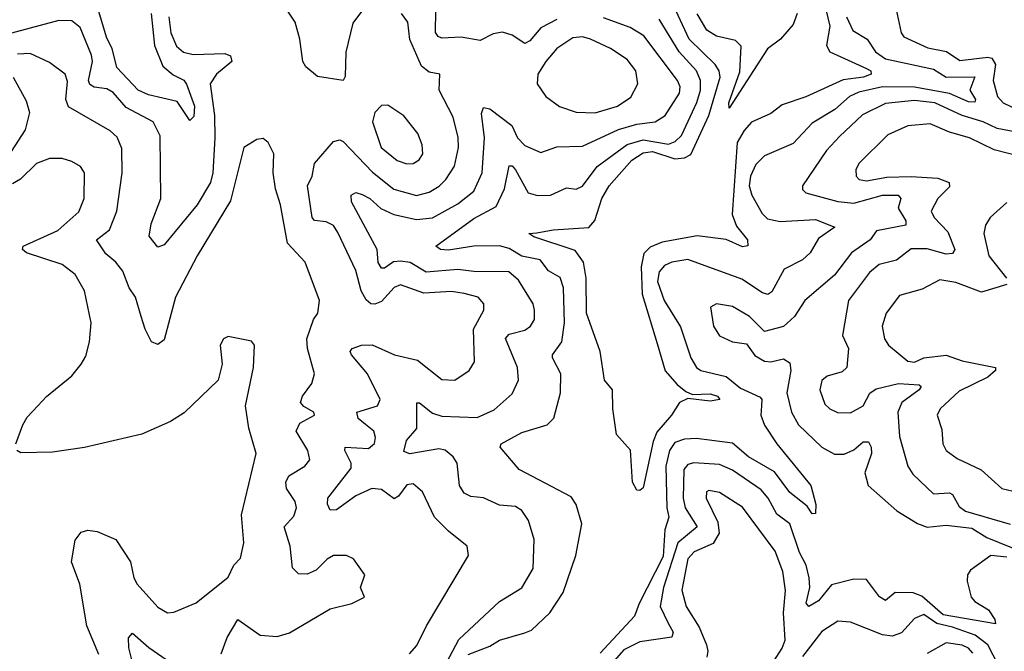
# Model space of a CAD drawing. Extents: x 1552033 to 1694788, y 811965 to 917215.
# Tile 530 of 632: x 1641212 to 1644297, y 903955 to 905936. Entities that reach past the tile are written whole.
import ezdxf

# ---------------------------------------------------------------- set-up
doc = ezdxf.new("R2010")
doc.units = 0

msp = doc.modelspace()

# ---------------------------------------------------------------- linework, layer by layer
at = {"layer": '0CON20XD'}
for points in [[(1643724.3, 906025.7), (1643750.5, 905915), (1643740, 905855), (1643749.7, 905835)], [(1642295, 905978.6), (1642255.5, 905924.5), (1642234.1, 905834.1), (1642231.9, 905758.1), (1642225, 905744.6), (1642145, 905757.4), (1642108.1, 905788.1), (1642099, 905805), (1642090, 905875), (1642075, 905928.1), (1642029.6, 905995)], [(1643749.7, 905835), (1643865, 905783), (1643878.5, 905775), (1643880, 905765), (1643855.6, 905755), (1643792.4, 905747.6), (1643675, 905693.8), (1643601, 905669), (1643565, 905642), (1643505, 905614.7), (1643481.4, 905588.6), (1643459.7, 905550.3), (1643444.3, 905325), (1643458, 905288), (1643492.7, 905245), (1643493.1, 905226.9), (1643476.8, 905223.2), (1643425, 905246.8), (1643335, 905257.8), (1643225, 905237.8), (1643187.7, 905222.3), (1643167.5, 905202.5), (1643159.1, 905160.9), (1643162, 905075), (1643209.4, 904920.6), (1643234.5, 904834.5), (1643272, 904792), (1643299.3, 904769.3), (1643320.4, 904760.4), (1643375, 904761.9), (1643397.8, 904755), (1643405.7, 904745), (1643375, 904739.2), (1643305, 904748.1), (1643278.8, 904735), (1643254, 904695), (1643208.1, 904641.9), (1643196.7, 904613.3), (1643165, 904468), (1643155, 904458.8), (1643145, 904460.4), (1643132.2, 904485), (1643125.4, 904585.4), (1643082, 904635), (1643070, 904715), (1643068.8, 904775), (1643044.2, 904805), (1643031.1, 904895), (1642987.8, 905015), (1642986.5, 905125), (1642978.5, 905175), (1642951.9, 905211.9), (1642822.5, 905255), (1642807.5, 905265), (1642832.5, 905267.5), (1642883.2, 905276.8), (1642995.5, 905284.5), (1643014.2, 905305.8), (1643036.1, 905375), (1643059.2, 905415), (1643129.8, 905495), (1643165, 905518.2), (1643195, 905522.4), (1643265, 905499.8), (1643295, 905502.3), (1643315, 905513.4), (1643370.8, 905635), (1643406.4, 905755), (1643403.7, 905775), (1643391, 905795), (1643309.2, 905875), (1643254.1, 905994.1)], [(1641624.3, 905955), (1641634.5, 905855), (1641660.5, 905790.5), (1641692.9, 905762.9), (1641726, 905746), (1641735, 905733.6), (1641760, 905665), (1641757.5, 905632.5), (1641745, 905620), (1641705, 905679.3), (1641615, 905700.6), (1641582.8, 905715), (1641516.3, 905786.3), (1641501.5, 905845), (1641485, 905877.5), (1641458.4, 905965)], [(1642895, 905936.8), (1642845, 905910.2), (1642810.5, 905869.5), (1642795, 905861.2), (1642755, 905886.8), (1642725, 905896.5), (1642695, 905891.2), (1642655, 905870.6), (1642595, 905881.1), (1642535, 905877.8), (1642522.6, 905882.6), (1642515.2, 905895.2), (1642516.2, 905965)], [(1643957.6, 905967.6), (1643974.2, 905894.2), (1643982, 905882), (1644057.3, 905847.3), (1644115.5, 905835.5), (1644157.4, 905807.4), (1644245, 905818.6), (1644257.5, 905815), (1644269.6, 905795), (1644262, 905745), (1644275.3, 905695), (1644293.8, 905675), (1644341.6, 905651.6)], [(1641651.9, 905571.9), (1641630.4, 905615), (1641545, 905660), (1641505, 905707.1), (1641485, 905718.5), (1641445, 905724.4), (1641432.2, 905732.2), (1641427.8, 905745), (1641439.8, 905805), (1641436.6, 905825), (1641400.9, 905910.9), (1641375, 905932.5), (1641335, 905933.5), (1641155, 905885.2)], [(1641678.8, 905945), (1641685, 905894.5), (1641702.9, 905852.9), (1641725, 905833.9), (1641755, 905826.5), (1641855, 905830), (1641872.2, 905822.2), (1641876.9, 905805), (1641828.6, 905765), (1641809, 905735), (1641822.1, 905635), (1641823.5, 905565), (1641817.2, 905455), (1641809.8, 905425), (1641767.8, 905355), (1641665, 905229.2), (1641645, 905222.2), (1641617.1, 905257.1), (1641623.4, 905295), (1641654.2, 905375), (1641651.9, 905571.9)], [(1642433.3, 903946.7), (1642456.7, 903973.3), (1642486.5, 904035), (1642618, 904255), (1642614.2, 904285), (1642555, 904331.5), (1642511.5, 904375), (1642473.5, 904455), (1642445, 904480), (1642425, 904477.3), (1642399.2, 904440.9), (1642385, 904432.9), (1642345, 904462.3), (1642315, 904465.9), (1642265, 904442.4), (1642205, 904398.2), (1642185, 904397.5), (1642176.2, 904416.2), (1642177.5, 904435), (1642250.6, 904529.4), (1642250.8, 904545), (1642231.1, 904585), (1642232.2, 904595), (1642305, 904590.9), (1642323.7, 904606.4), (1642326.8, 904625), (1642321.8, 904645), (1642295.8, 904665.8), (1642272.2, 904685), (1642268.1, 904705), (1642332.9, 904725), (1642341.2, 904745), (1642301.2, 904825), (1642251.8, 904885), (1642247.8, 904895), (1642253.1, 904905), (1642283.3, 904915), (1642315.8, 904915.8), (1642385.8, 904885), (1642458.4, 904868.4), (1642535, 904807.1), (1642575, 904805.6), (1642620, 904835), (1642637, 904863), (1642633.9, 904965), (1642665.9, 905025), (1642666.1, 905045), (1642648.1, 905065), (1642605, 905077.3), (1642565, 905083.7), (1642478.3, 905078.3), (1642405, 905104.7), (1642385, 905096.2), (1642345, 905051.7), (1642325, 905043.2), (1642312.1, 905045), (1642297.4, 905057.4), (1642281.5, 905085), (1642265, 905149.4), (1642208.8, 905268.8), (1642195, 905290), (1642172.1, 905302.1), (1642135.8, 905305.8), (1642128, 905315), (1642113.8, 905415), (1642128.1, 905445), (1642135.9, 905485), (1642195, 905553.3), (1642215, 905558.7), (1642225, 905553.5), (1642317.7, 905457.7), (1642384.3, 905404.3), (1642455, 905384.8), (1642495, 905395.3), (1642526, 905414), (1642546.7, 905435), (1642574.1, 905475.9), (1642586.5, 905535), (1642585.9, 905565.9), (1642570.1, 905630.1), (1642526, 905715), (1642528.8, 905765), (1642495, 905771.3), (1642470.4, 905790.4), (1642433.9, 905873.9), (1642427.6, 905927.6), (1642407.9, 905955)], [(1642495, 903816.6), (1642588, 903992), (1642715, 904111.5), (1642785, 904153.8), (1642820.3, 904215), (1642823.4, 904305), (1642806, 904365), (1642785, 904396.4), (1642765, 904408.7), (1642715, 904413.1), (1642665, 904435.9), (1642625, 904440.3), (1642605, 904450.4), (1642590.3, 904475), (1642583.1, 904545), (1642570, 904565), (1642545, 904585.4), (1642525, 904589.4), (1642434, 904574), (1642415, 904581.2), (1642423.8, 904616.2), (1642456.2, 904653.8), (1642455.8, 904734.2), (1642465, 904734.4), (1642505, 904701.6), (1642535, 904692.5), (1642645, 904687.8), (1642698.1, 904711.9), (1642755, 904762.5), (1642774.6, 904805), (1642771.2, 904845), (1642734.4, 904935.6), (1642745, 904949.2), (1642795, 904962.5), (1642812.1, 904975), (1642824.6, 904995), (1642825.4, 905025), (1642820.4, 905045), (1642775, 905119.1), (1642744.2, 905145), (1642635, 905145.6), (1642585, 905152.7), (1642485, 905143.4), (1642435, 905174.1), (1642405, 905178.8), (1642383.4, 905176.5), (1642355, 905156.8), (1642345, 905156.1), (1642335, 905174.2), (1642332.4, 905215), (1642251.7, 905365), (1642250.8, 905385), (1642265, 905393.6), (1642285, 905387.9), (1642308.9, 905375), (1642343.3, 905343.4), (1642384.6, 905324.6), (1642455, 905309.3), (1642505.2, 905314.8), (1642585, 905358.4), (1642635, 905398.2), (1642661.3, 905455), (1642668.7, 905565), (1642658.5, 905641.5), (1642665, 905660.6), (1642685, 905655.9), (1642754, 905604), (1642771.6, 905565), (1642795, 905541.6), (1642845, 905518.8), (1642895, 905537.1), (1642975, 905539.2), (1643088.4, 905591.6), (1643145, 905607.7), (1643202.9, 905615), (1643234, 905635), (1643279, 905705), (1643281.3, 905725), (1643272.9, 905745), (1643167.8, 905885), (1643125, 905911.3), (1643041.2, 905941.2)], [(1642616.9, 903945), (1642685, 903970.5), (1642715, 903989.4), (1642795, 904012.4), (1642815, 904020.9), (1642873.2, 904075), (1642915, 904139.1), (1642954.6, 904255), (1642973.5, 904355), (1642955.5, 904415), (1642939.5, 904439.5), (1642776.9, 904525), (1642717.1, 904595), (1642720.8, 904605), (1642785, 904640.8), (1642865, 904664.6), (1642885, 904685.6), (1642906.7, 904765), (1642907.9, 904825), (1642881.3, 904875), (1642881.5, 904885), (1642910.2, 904925), (1642918.4, 904985), (1642915.6, 905095), (1642905, 905127.7), (1642868.4, 905148.4), (1642842.3, 905182.3), (1642785, 905194.1), (1642745, 905217.7), (1642715, 905226.4), (1642635, 905225.7), (1642555, 905213.1), (1642530, 905215), (1642516, 905225), (1642635, 905312.2), (1642705, 905350), (1642731.1, 905405), (1642745, 905477.5), (1642755, 905476.9), (1642765, 905464.5), (1642805, 905393.2), (1642834.2, 905384.2), (1642875, 905385.9), (1642925, 905407.9), (1642955, 905404.6), (1642975, 905414), (1643021.4, 905475), (1643115.7, 905544.3), (1643165, 905558.5), (1643245, 905545.5), (1643266, 905554), (1643285, 905572.4), (1643334, 905676), (1643344.6, 905715), (1643344.8, 905745), (1643332.5, 905775), (1643278, 905835), (1643215, 905937.2)], [(1643802.8, 905945), (1643822, 905902), (1643866.9, 905875), (1643892.9, 905835), (1643925, 905812.9), (1644075, 905780.4), (1644115, 905755.6), (1644205, 905756.6), (1644189.2, 905715), (1644206.8, 905685), (1644205, 905677.5), (1644185, 905678.4), (1644125, 905704.2), (1644015, 905724), (1643915, 905724.9), (1643841.5, 905708.5), (1643812.2, 905695), (1643765.6, 905654.4), (1643695, 905610.9), (1643635, 905547.8), (1643545, 905508.4), (1643518.8, 905481.2), (1643501.9, 905445), (1643497.6, 905415), (1643506.2, 905385), (1643538, 905328), (1643555, 905311.2), (1643595, 905302.8), (1643705, 905308.9), (1643766, 905285), (1643715, 905249.1), (1643688.2, 905205), (1643665, 905182.5), (1643606.8, 905153.2), (1643568.1, 905081.9), (1643556, 905074), (1643538.9, 905078.9), (1643475, 905122), (1643305, 905183.9), (1643255, 905175.4), (1643232.4, 905165), (1643215.4, 905144.6), (1643210.5, 905115), (1643231, 905055), (1643282, 904972), (1643315, 904875.7), (1643332.9, 904845), (1643345.9, 904835.9), (1643425, 904816.8), (1643470, 904780), (1643531.5, 904751.5), (1643536.8, 904745), (1643536.2, 904725), (1643534.2, 904695), (1643545, 904664.3), (1643584.5, 904605), (1643690.8, 904475), (1643706.7, 904415), (1643705, 904387.5), (1643695, 904386.2), (1643679.6, 904409.6), (1643625, 904452.9), (1643577.2, 904517.2), (1643495.3, 904565), (1643445, 904607.4), (1643332.7, 904622.7), (1643295, 904619.9), (1643265, 904609.5), (1643247.6, 904585), (1643236.7, 904535), (1643239.7, 904405), (1643245.6, 904375), (1643233.7, 904336.3), (1643228, 904252), (1643152.6, 904105), (1643138.7, 904065), (1643030.9, 903949.1)], [(1643647.7, 905955), (1643635, 905921.2), (1643595.4, 905874.6), (1643555, 905844), (1643435, 905658), (1643434.2, 905675), (1643467.9, 905772.1), (1643472.3, 905852.3), (1643455, 905870), (1643395, 905884.5), (1643365, 905902.5), (1643335, 905954.5)], [(1643015, 905643.8), (1643085.2, 905664.8), (1643126.9, 905693.1), (1643148.5, 905735), (1643142, 905775), (1643115, 905811.3), (1643062.5, 905845), (1643000.8, 905875), (1642975, 905881.6), (1642945, 905879.3), (1642895, 905845.9), (1642860.7, 905805), (1642835.5, 905765), (1642832.9, 905735), (1642860.6, 905695), (1642903.3, 905663.3), (1642955.7, 905645.7), (1643015, 905643.8)], [(1641842.9, 903947.1), (1641861.8, 903998.2), (1641895, 904054.3), (1641965, 904005.9), (1642018.7, 904001.3), (1642057, 904013), (1642185, 904087.5), (1642252.5, 904105), (1642292.5, 904125), (1642280, 904155), (1642293.3, 904195), (1642257.5, 904245), (1642235.8, 904255.8), (1642195, 904255.6), (1642175, 904244.3), (1642140.4, 904209.6), (1642112.8, 904197.2), (1642085, 904197.5), (1642067.1, 904217.1), (1642059.7, 904285), (1642040.4, 904345), (1642070.9, 904379.1), (1642079.5, 904405), (1642074.7, 904425), (1642047.8, 904465), (1642045.3, 904485), (1642055.4, 904505), (1642105.6, 904535), (1642120.9, 904555), (1642114.6, 904585), (1642078.1, 904645), (1642090.1, 904669.9), (1642136, 904695), (1642133.8, 904705), (1642102.2, 904722.2), (1642091.8, 904735), (1642098.5, 904755), (1642127.1, 904795), (1642135.5, 904825), (1642113.3, 904905), (1642111.1, 904935), (1642132.1, 904995), (1642146.4, 905015), (1642151.5, 905055), (1642106, 905175), (1642050.5, 905235), (1642028.6, 905355), (1642012.9, 905405), (1642005.7, 905455), (1642008, 905515), (1641990.5, 905550.5), (1641975, 905563.3), (1641955, 905560), (1641914.6, 905535.4), (1641872.5, 905367.5), (1641767.8, 905195), (1641700, 905065), (1641665, 904931.9), (1641645, 904916.9), (1641625, 904925.8), (1641604.7, 904964.7), (1641592.9, 905005), (1641575.2, 905065.2), (1641554.4, 905095), (1641535, 905146.9), (1641513.6, 905175), (1641481.8, 905201.8), (1641452.9, 905245), (1641493.2, 905276.8), (1641516.1, 905335), (1641533.4, 905455), (1641531.7, 905531.7), (1641517.8, 905567.8), (1641495, 905587.7), (1641365, 905662.7), (1641356.8, 905685), (1641362.1, 905742.1), (1641354.7, 905764.7), (1641305, 905801.2), (1641245, 905830), (1641205, 905827.2)], [(1641191.2, 905755), (1641231.8, 905681.8), (1641242.6, 905645), (1641229.5, 905590.5), (1641185, 905522.4)], [(1644335, 905583), (1644274, 905594), (1644230.3, 905615), (1644165, 905634.9), (1644078.8, 905675), (1644015, 905682.5), (1643925, 905672.8), (1643852.2, 905637.8), (1643780.4, 905569.6), (1643740, 905525), (1643664.4, 905415), (1643665, 905403.3), (1643675, 905392.5), (1643775, 905365.6), (1643825, 905360), (1643915, 905385.7), (1643964.2, 905385), (1643972.7, 905375), (1643964.2, 905345), (1643987.9, 905305), (1643988.6, 905291.4), (1643896, 905274), (1643876.2, 905245), (1643818, 905205), (1643765.1, 905134.9), (1643671.8, 905055), (1643639.4, 905005), (1643605, 904973.3), (1643545, 904958.1), (1643498.1, 905005), (1643445, 905036.7), (1643395.6, 905044.4), (1643375.9, 905034.1), (1643385.4, 904975), (1643405, 904943.8), (1643445, 904925.5), (1643488.8, 904918.8), (1643515, 904882.5), (1643545, 904864.4), (1643565, 904862.7), (1643605, 904871.8), (1643625, 904859.2), (1643628.1, 904835), (1643615.3, 904765), (1643630.4, 904705), (1643652.2, 904665), (1643725, 904594.7), (1643765, 904573.1), (1643795, 904572.9), (1643825, 904587), (1643855, 904612.2), (1643871.3, 904611.3), (1643879.8, 904595), (1643880.6, 904575), (1643859.4, 904515), (1643870, 904475), (1643960.5, 904395), (1644025, 904355.3), (1644055, 904344.4), (1644115, 904350.7), (1644195, 904341), (1644242, 904312), (1644358, 904265)], [(1642425, 905483.2), (1642445, 905484.7), (1642463.9, 905496.1), (1642474.7, 905515), (1642473, 905543), (1642458.9, 905578.9), (1642415, 905634.5), (1642365, 905668.1), (1642345, 905667.1), (1642324.5, 905645), (1642317.8, 905615), (1642344.3, 905535), (1642395, 905494.2), (1642425, 905483.2)], [(1644355, 905504.8), (1644265, 905527.6), (1644188.1, 905565), (1644125, 905583.4), (1644065, 905609.5), (1643995, 905602.9), (1643932.2, 905575), (1643840.8, 905485), (1643831.2, 905465), (1643832.5, 905445), (1643842.5, 905435), (1643865, 905430.5), (1643928.3, 905441.7), (1644005, 905443.5), (1644088.6, 905438.6), (1644124.5, 905425), (1644125, 905411.9), (1644088.2, 905375), (1644068.1, 905335), (1644076.8, 905315), (1644120.3, 905270.3), (1644142.2, 905215), (1644135, 905202.8), (1644115, 905200), (1644055, 905217), (1644005, 905217.3), (1643958.8, 905181.2), (1643905, 905167.5), (1643875, 905142.8), (1643808.5, 905055), (1643789.6, 904945), (1643808.5, 904905), (1643803.3, 904845), (1643788.9, 904831.1), (1643742, 904818), (1643725.4, 904804.6), (1643719.2, 904775), (1643735, 904730), (1643750, 904715), (1643774.2, 904704.2), (1643815, 904702.8), (1643854.6, 904725), (1643876, 904764), (1643895, 904777.6), (1643965, 904795.2), (1644030.3, 904790.3), (1644036.8, 904785), (1644030.4, 904775), (1643975.3, 904735), (1643963.3, 904705), (1643968.8, 904628.8), (1643995, 904535.8), (1644010.3, 904510.3), (1644075, 904448.2), (1644125, 904451.4), (1644135, 904447.1), (1644155, 904408.9), (1644175, 904394.8), (1644315, 904353.5)], [(1641200, 904605), (1641222, 904665), (1641235, 904688.8), (1641269.2, 904725), (1641295.6, 904754.4), (1641375, 904819.2), (1641404.4, 904855), (1641419.1, 904880.9), (1641430.8, 904925), (1641435.4, 904984.6), (1641415.4, 905085), (1641386.2, 905136.2), (1641345, 905168.4), (1641232.9, 905205), (1641220.8, 905215), (1641222.5, 905225), (1641331.5, 905275), (1641397.3, 905332.7), (1641413.9, 905375), (1641415.4, 905455), (1641402.9, 905475), (1641375, 905491.5), (1641345, 905500), (1641305, 905500.4), (1641265, 905484.6), (1641214.8, 905435.2), (1641189.5, 905420.5)], [(1644305, 905361.9), (1644252.9, 905315), (1644238.3, 905291.7), (1644232.5, 905265), (1644248.1, 905195), (1644303.6, 905125)], [(1644304.4, 905105.6), (1644225, 905081.7), (1644145, 905111.9), (1644095, 905119.6), (1644039.1, 905090.9), (1643969, 905071), (1643926.2, 905015), (1643914, 904975), (1643922, 904935), (1643933.8, 904915), (1643995, 904864.7), (1644015, 904861.2), (1644045.2, 904874.8), (1644115, 904883.2), (1644165, 904866.2), (1644268.9, 904845), (1644268.9, 904835), (1644245.7, 904814.3), (1644155, 904770.4), (1644095.7, 904715), (1644086.7, 904695), (1644100.9, 904650.9), (1644104.4, 904605), (1644114.3, 904585), (1644149.3, 904559.3), (1644224.2, 904524.2), (1644289.2, 904465), (1644325, 904456.8)], [(1641459.4, 903945), (1641422.3, 904035), (1641400.8, 904165), (1641374.1, 904235), (1641386.2, 904303.8), (1641405, 904328.5), (1641425, 904334.7), (1641455, 904330.9), (1641513.1, 904305), (1641559.1, 904235), (1641569.6, 904185), (1641580, 904165), (1641645, 904093.6), (1641675, 904075.5), (1641695, 904077.5), (1641765, 904106.7), (1641865, 904187.1), (1641883.3, 904225), (1641903.5, 904246.5), (1641913.9, 904295), (1641906.7, 904383.3), (1641952.5, 904575), (1641930, 904655), (1641918.9, 904725), (1641944.2, 904845), (1641947.5, 904915), (1641937.9, 904927.9), (1641865, 904942), (1641850, 904935), (1641840, 904915), (1641846, 904855), (1641833.8, 904805), (1641727.6, 904702.4), (1641684.5, 904675.5), (1641594.1, 904635.9), (1641415, 904593.8), (1641315, 904579.6), (1641215, 904577.5), (1641202.5, 904585)], [(1644305, 904250), (1644254.3, 904255.7), (1644191.2, 904208.8), (1644181.9, 904195), (1644180, 904175), (1644192.9, 904125), (1644205, 904110.8), (1644247.2, 904085), (1644266.8, 904055), (1644269.1, 904040.9), (1644105, 904068.7), (1644038.1, 904128.1), (1644011.6, 904138.4), (1643955, 904139.6), (1643925, 904114.1), (1643905.9, 904125.9), (1643865, 904180), (1643825, 904181.1), (1643755, 904162.9), (1643715, 904112.8), (1643684, 904095), (1643676.3, 904106.3), (1643687.1, 904155), (1643685.6, 904185.6), (1643675.7, 904225), (1643655.4, 904265), (1643624.9, 904354.9), (1643583.7, 904385), (1643556.7, 904435), (1643535, 904461), (1643445, 904522.6), (1643405, 904540.7), (1643323.9, 904546.1), (1643305, 904540.6), (1643293.1, 904525), (1643290.7, 904435), (1643297.4, 904405), (1643334.3, 904345), (1643274.5, 904295.5), (1643229.1, 904155), (1643218.8, 904095), (1643243.5, 904043.5), (1643259.6, 904015), (1643255, 903999.6), (1643155, 903984.4), (1643105, 903959.8), (1643074.8, 903925)], [(1643565, 903908.8), (1643601, 903965), (1643609.9, 903990.1), (1643605.5, 904075), (1643611.7, 904145), (1643603.3, 904205), (1643578.7, 904268.7), (1643476.8, 904406.8), (1643405, 904453.3), (1643370.8, 904459.2), (1643363.8, 904455), (1643362.5, 904435), (1643399.8, 904359.8), (1643403, 904325), (1643385, 904293.4), (1643325, 904266.8), (1643305, 904245.3), (1643286.5, 904146.5), (1643299.7, 904095), (1643340.3, 904030.3), (1643363.3, 903975), (1643368.2, 903955), (1643365, 903936.2)], [(1644295, 903877.7), (1644245.2, 903975.2), (1644205.1, 904005.1), (1644135, 904030.8), (1644085, 904041.9), (1644045, 904070.6), (1644015, 904058), (1643975, 904013.1), (1643945, 904002.2), (1643915, 904006.2), (1643815, 904046.6), (1643775, 904049.4), (1643725, 904017.1), (1643665, 903938.7)], [(1641565, 903920), (1641553.9, 903966.1), (1641552.9, 903997.1), (1641565, 904012), (1641616.6, 903966.6), (1641725, 903891.6)], [(1644198.7, 903948.7), (1644185, 903964.8), (1644165, 903974.5), (1644115, 903981.7), (1644055, 903948.2)]]:
    msp.add_lwpolyline(points, dxfattribs=at)

doc.saveas('drawing.dxf')
